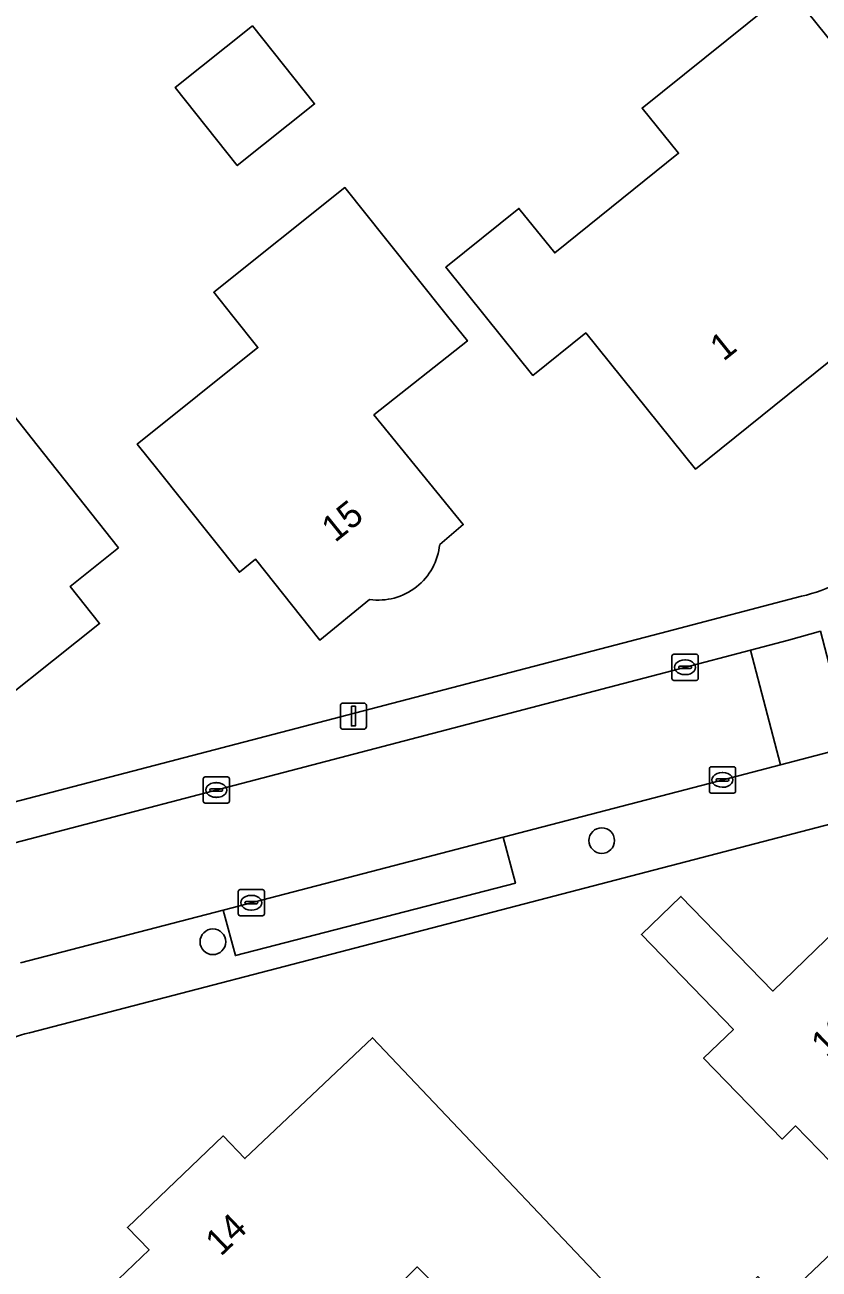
# Model space of a CAD drawing. Extents: x 159499 to 160349, y 382524 to 383273.
# Drawn here: x 159891.37 to 159921.66, y 382963.63 to 383011.11 of the extents above; entities that cross this region are included whole.
import ezdxf

# ---------------------------------------------------------------- set-up
doc = ezdxf.new("R2010")
doc.units = 0
for name, color, linetype in [('IMGEO_Boom', 7, 'Continuous'), ('IMGEO_Erf', 7, 'Continuous'), ('IMGEO_Kolk', 7, 'Continuous'), ('IMGEO_Lichtmast', 7, 'Continuous'), ('IMGEO_Muur', 7, 'Continuous'), ('IMGEO_Pand', 7, 'Continuous'), ('IMGEO_Pand_nummerreeks', 7, 'Continuous'), ('IMGEO_Parkeervlak_open', 7, 'Continuous'), ('IMGEO_Rijbaan_lokaal_open', 7, 'Continuous')]:
    doc.layers.add(name, color=color, linetype=linetype)

msp = doc.modelspace()

# ---------------------------------------------------------------- linework, layer by layer
at = {"layer": 'IMGEO_Boom'}
for centre in [(159913.368, 382979.983), (159898.537, 382976.121)]:
    msp.add_circle(centre, 0.489, dxfattribs=at)
at = {"layer": 'IMGEO_Erf'}
for points in [[(159925.022, 383006.875), (159922.445, 383004.799), (159925.983, 383000.407), (159925.485, 383000), (159922.998, 382997.968), (159922.486, 382998.616), (159916.947, 382994.156), (159912.758, 382999.359), (159910.741, 382997.735), (159908.917, 383000), (159907.417, 383001.863), (159910.206, 383004.109), (159911.576, 383002.409), (159916.297, 383006.211), (159914.908, 383007.936), (159920.524, 383012.459)], [(159902.416, 383008.097), (159899.467, 383005.742), (159897.093, 383008.716), (159900.042, 383011.071)], [(159894.942, 382991.159), (159893.091, 382989.678), (159894.215, 382988.264), (159888.873, 382984.022), (159888.321, 382984.712), (159885.369, 382982.351), (159882.993, 382985.322), (159885.518, 382987.338), (159883.921, 382989.337), (159884.351, 382989.68), (159884.221, 382989.845), (159886.312, 382991.518), (159885.968, 382991.947), (159886.32, 382992.228), (159884.772, 382994.165), (159880.641, 382999.333), (159885.405, 383003.14), (159889.353, 382998.199), (159891.833, 382995.075)]]:
    msp.add_lwpolyline(points, close=True, dxfattribs=at)
for points in [[(159904.515, 382989.184), (159902.617, 382987.628), (159900.164, 382990.716), (159899.546, 382990.223), (159896.432, 382994.135), (159895.651, 382995.117), (159900.256, 382998.794), (159899.293, 383000), (159898.568, 383000.909), (159903.571, 383004.903), (159905.124, 383002.958)], [(159905.124, 383002.958), (159907.486, 383000), (159908.244, 382999.05), (159904.681, 382996.226), (159908.084, 382992.039), (159907.187, 382991.287)], [(159886.41, 382980.261), (159915.857, 382987.966), (159920.985, 382989.308)], [(159928.942, 382982.398), (159915.972, 382979.015), (159901.888, 382975.342), (159891.539, 382972.643)], [(159920.208, 382962.421), (159923.869, 382965.893), (159920.764, 382969.094), (159920.247, 382968.592), (159917.253, 382971.679), (159918.389, 382972.78), (159914.883, 382976.395), (159916.389, 382977.855), (159919.894, 382974.24), (159923.132, 382977.38)], [(159893.764, 382962.128), (159896.102, 382964.364), (159895.276, 382965.221), (159898.928, 382968.717), (159899.762, 382967.852), (159902.084, 382970.054), (159904.621, 382972.46), (159916.134, 382960.321)], [(159907.322, 382962.727), (159906.327, 382963.712), (159901.799, 382959.146)]]:
    msp.add_lwpolyline(points, dxfattribs=at)
for centre, radius, start, end in [((159904.85, 382991.507), 2.347, 261.798, 354.6111), ((159919.816, 382994.696), 5.513, 282.2419, 298.6572), ((159891.929, 382970.316), 2.36, 99.5138, 165.7392)]:
    msp.add_arc(centre, radius, start, end, dxfattribs=at)
at = {"layer": 'IMGEO_Kolk'}
for p, q in [((159916.047, 382986.17), (159916.047, 382987.022)), ((159916.122, 382987.096), (159916.974, 382987.096)), ((159916.535, 382986.876), (159916.56, 382986.876)), ((159917.048, 382987.022), (159917.048, 382986.17)), ((159916.306, 382986.59), (159916.306, 382986.602)), ((159916.744, 382986.553), (159916.346, 382986.553)), ((159916.349, 382986.639), (159916.747, 382986.639)), ((159916.558, 382986.316), (159916.533, 382986.316)), ((159916.79, 382986.602), (159916.79, 382986.59)), ((159916.974, 382986.096), (159916.122, 382986.096)), ((159917.472, 382981.872), (159917.472, 382982.724)), ((159917.547, 382982.798), (159918.399, 382982.798)), ((159917.96, 382982.578), (159917.985, 382982.578)), ((159918.473, 382982.724), (159918.473, 382981.872)), ((159898.167, 382981.488), (159898.167, 382982.34)), ((159898.242, 382982.414), (159899.094, 382982.414)), ((159898.655, 382982.194), (159898.68, 382982.194)), ((159899.168, 382982.34), (159899.168, 382981.488)), ((159917.731, 382982.292), (159917.731, 382982.304)), ((159918.169, 382982.255), (159917.771, 382982.255)), ((159917.774, 382982.341), (159918.172, 382982.341)), ((159917.983, 382982.018), (159917.958, 382982.018)), ((159918.215, 382982.304), (159918.215, 382982.292)), ((159898.426, 382981.908), (159898.426, 382981.92)), ((159898.864, 382981.871), (159898.466, 382981.871)), ((159898.469, 382981.957), (159898.867, 382981.957)), ((159898.678, 382981.634), (159898.653, 382981.634)), ((159898.91, 382981.92), (159898.91, 382981.908)), ((159918.399, 382981.798), (159917.547, 382981.798)), ((159899.094, 382981.414), (159898.242, 382981.414)), ((159899.503, 382977.187), (159899.503, 382978.039)), ((159899.578, 382978.113), (159900.43, 382978.113)), ((159899.991, 382977.893), (159900.016, 382977.893)), ((159900.504, 382978.039), (159900.504, 382977.187)), ((159899.762, 382977.607), (159899.762, 382977.619)), ((159900.2, 382977.57), (159899.802, 382977.57)), ((159899.805, 382977.656), (159900.203, 382977.656)), ((159900.014, 382977.333), (159899.989, 382977.333)), ((159900.246, 382977.619), (159900.246, 382977.607)), ((159900.43, 382977.113), (159899.578, 382977.113))]:
    msp.add_line(p, q, dxfattribs=at)
for points in [[(159916.047, 382986.17), (159916.047, 382987.022)], [(159916.122, 382987.096), (159916.974, 382987.096)], [(159917.048, 382987.022), (159917.048, 382986.17)], [(159916.974, 382986.096), (159916.122, 382986.096)], [(159917.472, 382981.872), (159917.472, 382982.724)], [(159917.547, 382982.798), (159918.399, 382982.798)], [(159918.473, 382982.724), (159918.473, 382981.872)], [(159898.167, 382981.488), (159898.167, 382982.34)], [(159898.242, 382982.414), (159899.094, 382982.414)], [(159899.168, 382982.34), (159899.168, 382981.488)], [(159918.399, 382981.798), (159917.547, 382981.798)], [(159899.094, 382981.414), (159898.242, 382981.414)], [(159899.503, 382977.187), (159899.503, 382978.039)], [(159899.578, 382978.113), (159900.43, 382978.113)], [(159900.504, 382978.039), (159900.504, 382977.187)], [(159900.43, 382977.113), (159899.578, 382977.113)]]:
    msp.add_lwpolyline(points, dxfattribs=at)
for centre, radius, start, end in [((159916.124, 382987.02), 0.0765, 91.552, 178.448), ((159916.124, 382987.02), 0.0765, 91.552, 178.448), ((159916.972, 382987.02), 0.0765, 1.552, 88.448), ((159916.972, 382987.02), 0.0765, 1.552, 88.448), ((159916.346, 382986.599), 0.0403, 85.8775, 175.7526), ((159916.343, 382986.589), 0.0366, 178.938, 274.7102), ((159916.747, 382986.596), 0.043, 264.8664, 352.4533), ((159916.751, 382986.601), 0.0386, 1.7309, 96.639), ((159916.124, 382986.172), 0.0765, 181.552, 268.448), ((159916.124, 382986.172), 0.0765, 181.552, 268.448), ((159916.972, 382986.172), 0.0765, 271.552, 358.448), ((159916.972, 382986.172), 0.0765, 271.552, 358.448), ((159917.549, 382982.722), 0.0765, 91.552, 178.448), ((159917.549, 382982.722), 0.0765, 91.552, 178.448), ((159918.397, 382982.722), 0.0765, 1.552, 88.448), ((159918.397, 382982.722), 0.0765, 1.552, 88.448), ((159898.244, 382982.338), 0.0765, 91.552, 178.448), ((159898.244, 382982.338), 0.0765, 91.552, 178.448), ((159899.092, 382982.338), 0.0765, 1.552, 88.448), ((159899.092, 382982.338), 0.0765, 1.552, 88.448), ((159917.771, 382982.301), 0.0403, 85.8775, 175.7526), ((159917.768, 382982.291), 0.0366, 178.938, 274.7102), ((159918.172, 382982.298), 0.043, 264.8664, 352.4533), ((159918.176, 382982.303), 0.0386, 1.7309, 96.639), ((159898.466, 382981.917), 0.0403, 85.8775, 175.7526), ((159898.463, 382981.907), 0.0366, 178.938, 274.7102), ((159898.867, 382981.914), 0.043, 264.8664, 352.4533), ((159898.871, 382981.919), 0.0386, 1.7309, 96.639), ((159917.549, 382981.874), 0.0765, 181.552, 268.448), ((159917.549, 382981.874), 0.0765, 181.552, 268.448), ((159918.397, 382981.874), 0.0765, 271.552, 358.448), ((159918.397, 382981.874), 0.0765, 271.552, 358.448), ((159898.244, 382981.49), 0.0765, 181.552, 268.448), ((159898.244, 382981.49), 0.0765, 181.552, 268.448), ((159899.092, 382981.49), 0.0765, 271.552, 358.448), ((159899.092, 382981.49), 0.0765, 271.552, 358.448), ((159899.58, 382978.037), 0.0765, 91.552, 178.448), ((159899.58, 382978.037), 0.0765, 91.552, 178.448), ((159900.428, 382978.037), 0.0765, 1.552, 88.448), ((159900.428, 382978.037), 0.0765, 1.552, 88.448), ((159899.802, 382977.616), 0.0403, 85.8775, 175.7526), ((159899.799, 382977.606), 0.0366, 178.938, 274.7102), ((159900.203, 382977.613), 0.043, 264.8664, 352.4533), ((159900.207, 382977.618), 0.0386, 1.7309, 96.639), ((159899.58, 382977.189), 0.0765, 181.552, 268.448), ((159899.58, 382977.189), 0.0765, 181.552, 268.448), ((159900.428, 382977.189), 0.0765, 271.552, 358.448), ((159900.428, 382977.189), 0.0765, 271.552, 358.448)]:
    msp.add_arc(centre, radius, start, end, dxfattribs=at)
for centre, major_axis, ratio, start_param, end_param in [((159916.534, 382986.596), (-0.387, 0.002), 0.722429, 4.712389, 7.853982), ((159916.559, 382986.596), (-0.39, 0.002), 0.717154, 1.570796, 4.712389), ((159917.959, 382982.298), (-0.387, 0.002), 0.722429, 4.712389, 7.853982), ((159917.984, 382982.298), (-0.39, 0.002), 0.717154, 1.570796, 4.712389), ((159898.654, 382981.914), (-0.387, 0.002), 0.722429, 4.712389, 7.853982), ((159898.679, 382981.914), (-0.39, 0.002), 0.717154, 1.570796, 4.712389), ((159899.99, 382977.613), (-0.387, 0.002), 0.722429, 4.712389, 7.853982), ((159900.015, 382977.613), (-0.39, 0.002), 0.717154, 1.570796, 4.712389)]:
    msp.add_ellipse(centre, major_axis=major_axis, ratio=ratio, start_param=start_param, end_param=end_param, dxfattribs=at)
at = {"layer": 'IMGEO_Lichtmast'}
for p, q in [((159903.402, 382984.332), (159903.402, 382985.132)), ((159903.402, 382985.132), (159903.402, 382984.332)), ((159903.502, 382985.232), (159904.292, 382985.232)), ((159904.292, 382985.232), (159903.502, 382985.232)), ((159904.392, 382985.132), (159904.392, 382984.332)), ((159904.392, 382984.332), (159904.392, 382985.132)), ((159904.292, 382984.232), (159903.502, 382984.232)), ((159903.502, 382984.232), (159904.292, 382984.232))]:
    msp.add_line(p, q, dxfattribs=at)
msp.add_lwpolyline([(159903.822, 382985.107), (159903.972, 382985.107), (159903.972, 382984.357), (159903.822, 382984.357), (159903.822, 382985.107)], dxfattribs=at)
for centre, start, end in [((159903.502, 382985.132), 90, 180), ((159903.502, 382985.132), 90, 180), ((159904.292, 382985.132), 0, 90), ((159904.292, 382985.132), 360, 90), ((159903.502, 382984.332), 180, 270), ((159903.502, 382984.332), 180, 270), ((159904.292, 382984.332), 270, 0), ((159904.292, 382984.332), 270, 0)]:
    msp.add_arc(centre, 0.1, start, end, dxfattribs=at)
at = {"layer": 'IMGEO_Muur'}
msp.add_lwpolyline([(159901.888, 382975.342), (159915.972, 382979.015)], dxfattribs=at)
at = {"layer": 'IMGEO_Pand'}
for points in [[(159922.445, 383004.799), (159925.022, 383006.875), (159920.524, 383012.459), (159914.908, 383007.936), (159916.297, 383006.211), (159911.576, 383002.409), (159910.206, 383004.109), (159907.417, 383001.863), (159908.917, 383000), (159910.741, 382997.735), (159912.758, 382999.359), (159916.947, 382994.156), (159922.486, 382998.616), (159922.998, 382997.968), (159925.485, 383000), (159925.983, 383000.407)], [(159899.467, 383005.742), (159902.416, 383008.097), (159900.042, 383011.071), (159897.093, 383008.716)], [(159894.942, 382991.159), (159891.833, 382995.075), (159889.353, 382998.199), (159885.405, 383003.14), (159880.641, 382999.333), (159884.772, 382994.165), (159886.32, 382992.228), (159885.968, 382991.947), (159886.312, 382991.518), (159884.221, 382989.845), (159884.351, 382989.68), (159883.921, 382989.337), (159885.518, 382987.338), (159882.993, 382985.322), (159885.369, 382982.351), (159888.321, 382984.712), (159888.873, 382984.022), (159894.215, 382988.264), (159893.091, 382989.678)], [(159932.235, 382968.858), (159936.424, 382972.89), (159930.517, 382978.982), (159926.856, 382975.432), (159925.603, 382976.725), (159924.656, 382975.807), (159923.132, 382977.38), (159919.894, 382974.24), (159916.389, 382977.855), (159914.883, 382976.395), (159918.389, 382972.78), (159917.253, 382971.679), (159920.247, 382968.592), (159920.764, 382969.094), (159923.869, 382965.893), (159920.208, 382962.421), (159919.327, 382963.349), (159916.211, 382960.394), (159919.286, 382957.181), (159919.607, 382957.505), (159921.486, 382955.642), (159926.984, 382960.92), (159930.234, 382964.041), (159933.664, 382967.34)], [(159916.211, 382960.394), (159916.134, 382960.321), (159904.621, 382972.46), (159902.084, 382970.054), (159899.762, 382967.852), (159898.928, 382968.717), (159895.276, 382965.221), (159896.102, 382964.364), (159893.764, 382962.128), (159897.314, 382958.607), (159900.158, 382955.787), (159902.651, 382958.301), (159901.799, 382959.146), (159906.327, 382963.712), (159907.322, 382962.727), (159906.499, 382961.897), (159915.304, 382953.166), (159919.286, 382957.181)]]:
    msp.add_lwpolyline(points, close=True, dxfattribs=at)
msp.add_lwpolyline([(159907.187, 382991.287), (159908.084, 382992.039), (159904.681, 382996.226), (159908.244, 382999.05), (159907.486, 383000), (159905.124, 383002.958), (159903.571, 383004.903), (159898.568, 383000.909), (159899.293, 383000), (159900.256, 382998.794), (159895.651, 382995.117), (159896.432, 382994.135), (159899.546, 382990.223), (159900.164, 382990.716), (159902.617, 382987.628), (159904.515, 382989.184)], dxfattribs=at)
msp.add_arc((159904.85, 382991.507), 2.347, 261.798, 354.6111, dxfattribs=at)
at = {"layer": 'IMGEO_Parkeervlak_open'}
msp.add_lwpolyline([(159909.612, 382980.119), (159898.927, 382977.333), (159899.395, 382975.593), (159910.074, 382978.363)], close=True, dxfattribs=at)
at = {"layer": 'IMGEO_Rijbaan_lokaal_open'}
for points in [[(159920.985, 382989.308), (159915.857, 382987.966), (159886.41, 382980.261)], [(159889.904, 382979.618), (159916.332, 382986.539), (159919.044, 382987.249), (159920.492, 382987.628), (159921.709, 382987.969)], [(159891.196, 382975.318), (159898.927, 382977.333), (159909.612, 382980.119), (159917.762, 382982.244), (159920.184, 382982.875), (159919.044, 382987.249), (159916.332, 382986.539), (159889.904, 382979.618)], [(159928.804, 382985.122), (159922.855, 382983.571), (159920.184, 382982.875), (159917.762, 382982.244), (159909.612, 382980.119), (159910.074, 382978.363), (159899.395, 382975.593), (159898.927, 382977.333), (159891.196, 382975.318)], [(159891.539, 382972.643), (159901.888, 382975.342), (159915.972, 382979.015), (159928.942, 382982.398)]]:
    msp.add_lwpolyline(points, dxfattribs=at)
msp.add_lwpolyline([(159919.044, 382987.249), (159920.184, 382982.875), (159922.855, 382983.571), (159921.709, 382987.969), (159920.492, 382987.628)], close=True, dxfattribs=at)
for centre, radius, start, end in [((159919.816, 382994.696), 5.513, 282.2419, 298.6572), ((159891.929, 382970.316), 2.36, 99.5138, 165.7392)]:
    msp.add_arc(centre, radius, start, end, dxfattribs=at)

# ---------------------------------------------------------------- texts
at = {"layer": 'IMGEO_Pand_nummerreeks'}
for s, rotation, p in [('1', 38.8408, (159918.011, 382998.249)), ('15', 38.898, (159903.196, 382991.333)), ('16', 44.1178, (159921.948, 382971.663)), ('14', 43.7498, (159898.839, 382964.091))]:
    msp.add_text(s, height=1, rotation=rotation, dxfattribs=at).set_placement(p)

doc.saveas('drawing.dxf')
